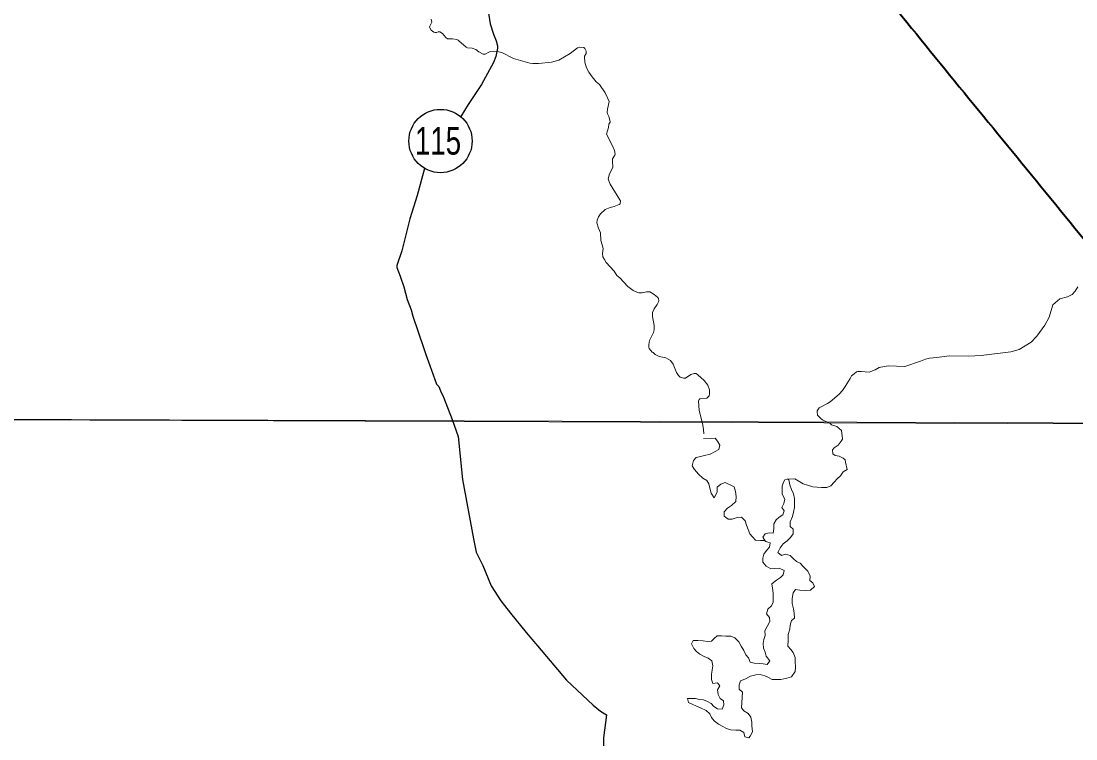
# Model space of a CAD drawing. Extents: x 553962 to 842807, y 8883888 to 9032388.
# Drawn here: x 614173 to 616850, y 8909058 to 8910878 of the extents above; entities that cross this region are included whole.
import ezdxf
from ezdxf.enums import TextEntityAlignment as Align

# ---------------------------------------------------------------- set-up
doc = ezdxf.new("R2010")
doc.units = 0
doc.header["$LTSCALE"] = 200
doc.layers.add('6', color=7, linetype='Continuous', lineweight=13)

msp = doc.modelspace()

# ---------------------------------------------------------------- linework, layer by layer
at = {"layer": '6', "lineweight": 25}
msp.add_line((615138.8, 8910295.4), (615126.6, 8910258.3), dxfattribs=at)
at = {"layer": '6'}
for p, q in [((574653.9, 8910009.3), (626625.7, 8909822.1)), ((615904.1, 8909819.7), (615934.2, 8909820.7)), ((615934.2, 8909820.7), (615904.1, 8909819.7))]:
    msp.add_line(p, q, dxfattribs=at)
for points in [[(615213.6, 8910883.4), (615215, 8910876), (615209.8, 8910865.4), (615209.1, 8910862.7), (615213.4, 8910855.6), (615220.2, 8910850.1), (615223.2, 8910849.3), (615226.8, 8910849.7), (615230.9, 8910851.5), (615235.7, 8910851.1), (615242.4, 8910846.7), (615250.7, 8910837.1), (615255.1, 8910833.3), (615267.9, 8910833.6), (615278.9, 8910832), (615282.1, 8910830.2)], [(615213.6, 8910883.4), (615215, 8910876), (615209.8, 8910865.4), (615209.1, 8910862.7), (615213.4, 8910855.6), (615220.2, 8910850.1), (615223.2, 8910849.3), (615226.8, 8910849.7), (615230.9, 8910851.5), (615235.7, 8910851.1), (615242.4, 8910846.7), (615250.7, 8910837.1), (615255.1, 8910833.3), (615267.9, 8910833.6), (615278.9, 8910832), (615282.1, 8910830.2)], [(615282.1, 8910830.2), (615283.3, 8910828.4), (615301.8, 8910812), (615305.6, 8910810.9), (615317.4, 8910809.9), (615327, 8910806.2), (615334.1, 8910800.2), (615345.7, 8910794.2), (615350.8, 8910794.5), (615359.4, 8910799.7), (615362.8, 8910800.9), (615370.9, 8910802.2), (615381.1, 8910801.7), (615392.8, 8910798.4), (615422.1, 8910783.9), (615463.6, 8910771.7), (615471.6, 8910770.6), (615485.6, 8910770.5), (615518.7, 8910774.5), (615528.2, 8910776.4), (615537.8, 8910779.3), (615566.4, 8910796.3), (615584.6, 8910810.5), (615590.8, 8910812.2), (615600.7, 8910811.2), (615603.2, 8910808.9), (615606.8, 8910802), (615606.7, 8910796.5), (615602.9, 8910789.8), (615602.2, 8910786.7), (615603.2, 8910774.1), (615607.3, 8910759.9), (615613.3, 8910748.7), (615621.7, 8910736.7), (615632.2, 8910724.8), (615640.6, 8910717.5), (615655, 8910696.9)], [(615282.1, 8910830.2), (615283.3, 8910828.4), (615301.8, 8910812), (615305.6, 8910810.9), (615317.4, 8910809.9), (615327, 8910806.2), (615334.1, 8910800.2), (615345.7, 8910794.2), (615350.8, 8910794.5), (615359.4, 8910799.7), (615362.8, 8910800.9), (615370.9, 8910802.2), (615381.1, 8910801.7), (615392.8, 8910798.4), (615422.1, 8910783.9), (615463.6, 8910771.7), (615471.6, 8910770.6), (615485.6, 8910770.5), (615518.7, 8910774.5), (615528.2, 8910776.4), (615537.8, 8910779.3), (615566.4, 8910796.3), (615584.6, 8910810.5), (615590.8, 8910812.2), (615600.7, 8910811.2), (615603.2, 8910808.9), (615606.8, 8910802), (615606.7, 8910796.5), (615602.9, 8910789.8), (615602.2, 8910786.7), (615603.2, 8910774.1), (615607.3, 8910759.9), (615613.3, 8910748.7), (615621.7, 8910736.7), (615632.2, 8910724.8), (615640.6, 8910717.5), (615655, 8910696.9)], [(615655, 8910696.9), (615656, 8910695), (615665, 8910674.5), (615660.6, 8910655.1), (615659.8, 8910646.5), (615660.9, 8910642.9), (615664.4, 8910636.8), (615668, 8910623.7), (615667.6, 8910622), (615664, 8910616.7), (615663.2, 8910608.5), (615658, 8910591.3), (615674.8, 8910560.7), (615678.6, 8910550.5), (615680.5, 8910541.2), (615679.6, 8910538.6), (615673.4, 8910528.9), (615673.3, 8910520.8), (615674.8, 8910510.7), (615674.5, 8910507.1), (615665.9, 8910491.1), (615662.8, 8910478.6), (615664, 8910473.1), (615667.5, 8910464.5), (615692.6, 8910424.9), (615693.7, 8910422.2), (615692.8, 8910415.3), (615690.4, 8910413.3), (615677.6, 8910408), (615667.7, 8910405.9), (615654.9, 8910400.8), (615643.2, 8910389.5), (615638, 8910382.3), (615634.6, 8910373.3), (615634, 8910366.5), (615637.8, 8910353.2), (615642.9, 8910341.4), (615643.7, 8910321.8), (615647.4, 8910310.9), (615649.7, 8910301.3), (615648.6, 8910289.1), (615649.3, 8910280.6), (615652.9, 8910273.4), (615657.9, 8910266.5), (615678, 8910244), (615684.8, 8910233.2), (615691.8, 8910227.6), (615712.5, 8910205.7), (615726.4, 8910195.1), (615735.1, 8910190.5), (615740.5, 8910189), (615748.6, 8910189.6), (615760.2, 8910191.7), (615768.2, 8910191.4), (615779.6, 8910185.2), (615787.6, 8910178.1), (615790.3, 8910174.6), (615791.2, 8910169.9), (615790.2, 8910166.1), (615787, 8910159.5), (615778.9, 8910148.9), (615775.1, 8910139), (615775.4, 8910128.9), (615779, 8910106.3), (615779.6, 8910095.5)], [(615655, 8910696.9), (615656, 8910695), (615665, 8910674.5), (615660.6, 8910655.1), (615659.8, 8910646.5), (615660.9, 8910642.9), (615664.4, 8910636.8), (615668, 8910623.7), (615667.6, 8910622), (615664, 8910616.7), (615663.2, 8910608.5), (615658, 8910591.3), (615674.8, 8910560.7), (615678.6, 8910550.5), (615680.5, 8910541.2), (615679.6, 8910538.6), (615673.4, 8910528.9), (615673.3, 8910520.8), (615674.8, 8910510.7), (615674.5, 8910507.1), (615665.9, 8910491.1), (615662.8, 8910478.6), (615664, 8910473.1), (615667.5, 8910464.5), (615692.6, 8910424.9), (615693.7, 8910422.2), (615692.8, 8910415.3), (615690.4, 8910413.3), (615677.6, 8910408), (615667.7, 8910405.9), (615654.9, 8910400.8), (615643.2, 8910389.5), (615638, 8910382.3), (615634.6, 8910373.3), (615634, 8910366.5), (615637.8, 8910353.2), (615642.9, 8910341.4), (615643.7, 8910321.8), (615647.4, 8910310.9), (615649.7, 8910301.3), (615648.6, 8910289.1), (615649.3, 8910280.6), (615652.9, 8910273.4), (615657.9, 8910266.5), (615678, 8910244), (615684.8, 8910233.2), (615691.8, 8910227.6), (615712.5, 8910205.7), (615726.4, 8910195.1), (615735.1, 8910190.5), (615740.5, 8910189), (615748.6, 8910189.6), (615760.2, 8910191.7), (615768.2, 8910191.4), (615779.6, 8910185.2), (615787.6, 8910178.1), (615790.3, 8910174.6), (615791.2, 8910169.9), (615790.2, 8910166.1), (615787, 8910159.5), (615778.9, 8910148.9), (615775.1, 8910139), (615775.4, 8910128.9), (615779, 8910106.3), (615779.6, 8910095.5)], [(616192.8, 8909887.3), (616193.2, 8909889.8), (616197.7, 8909897.2), (616219.6, 8909908.3), (616226.1, 8909912.5), (616249, 8909932.6), (616257.3, 8909941.8), (616264.1, 8909951.3), (616276.8, 8909971.7), (616279.8, 8909979), (616287.1, 8909983.6), (616293.1, 8909988.7), (616295.8, 8909989.5), (616304.5, 8909990.1), (616324.8, 8909987.7), (616339.8, 8909993.6), (616350, 8910000.2), (616372.9, 8910004.4), (616415.3, 8910002.2), (616455.3, 8910015.7), (616467.7, 8910020.6), (616477.9, 8910023.4), (616496.8, 8910025), (616528.2, 8910029.2), (616577, 8910028.5), (616609.1, 8910030.1), (616684.8, 8910039.5), (616706, 8910045.3), (616736, 8910064.1), (616750.6, 8910079.1), (616770.5, 8910107.1), (616781.6, 8910127.4), (616791.2, 8910158.7), (616808.9, 8910174), (616828.5, 8910179.3), (616840.2, 8910184.9), (616847.3, 8910193.1), (616854.1, 8910204.5)], [(615779.6, 8910095.5), (615777.8, 8910089), (615767.1, 8910068), (615765.5, 8910058.6), (615765.6, 8910051.5), (615766.8, 8910047.7), (615773.9, 8910038.9), (615776.6, 8910037.6), (615782, 8910032.8), (615792.4, 8910027.4), (615808.9, 8910024.1), (615821.1, 8910017.4), (615827.3, 8910008), (615836, 8909987.3), (615840.8, 8909979.7), (615845.5, 8909975.1), (615853.4, 8909973.2), (615858.7, 8909973.1)], [(615779.6, 8910095.5), (615777.8, 8910089), (615767.1, 8910068), (615765.5, 8910058.6), (615765.6, 8910051.5), (615766.8, 8910047.7), (615773.9, 8910038.9), (615776.6, 8910037.6), (615782, 8910032.8), (615792.4, 8910027.4), (615808.9, 8910024.1), (615821.1, 8910017.4), (615827.3, 8910008), (615836, 8909987.3), (615840.8, 8909979.7), (615845.5, 8909975.1), (615853.4, 8909973.2), (615858.7, 8909973.1)], [(615858.7, 8909973.1), (615872.3, 8909982.2), (615872.3, 8909982.2), (615880.5, 8909984.9), (615885.6, 8909985), (615890.5, 8909981.6), (615906.4, 8909966.9), (615915.9, 8909954.7), (615919.4, 8909943.5), (615920.1, 8909933.2), (615918.5, 8909928), (615915.6, 8909924.2), (615912.6, 8909922.4), (615895.5, 8909920.7), (615893.3, 8909918.3), (615891.8, 8909914.3), (615893.8, 8909891.8), (615903, 8909853.2), (615904.8, 8909843), (615905.3, 8909832)], [(615858.7, 8909973.1), (615872.3, 8909982.2), (615872.3, 8909982.2), (615880.5, 8909984.9), (615885.6, 8909985), (615890.5, 8909981.6), (615906.4, 8909966.9), (615915.9, 8909954.7), (615919.4, 8909943.5), (615920.1, 8909933.2), (615918.5, 8909928), (615915.6, 8909924.2), (615912.6, 8909922.4), (615895.5, 8909920.7), (615893.3, 8909918.3), (615891.8, 8909914.3), (615893.8, 8909891.8), (615903, 8909853.2), (615904.8, 8909843), (615905.3, 8909832)], [(616257, 8909818.6), (616254.6, 8909839.7), (616243.1, 8909850.2), (616229.2, 8909854.7), (616225.9, 8909857.9), (616206.9, 8909866.8), (616203.1, 8909869.8), (616194.2, 8909879.1), (616192.8, 8909887.3)], [(616064.9, 8909557.5), (616059.5, 8909560.9), (616049.3, 8909561), (616036.1, 8909562.1), (616029, 8909570.3), (616021.9, 8909578.4), (616017.9, 8909588.7), (616014, 8909599.9), (616010, 8909611.1), (616000.9, 8909620.3), (615989.7, 8909619.4), (615977.4, 8909615.4), (615967.3, 8909615.5), (615957.1, 8909622.7), (615957.2, 8909633.9), (615965.4, 8909643), (615975.6, 8909650.1), (615986.9, 8909660.2), (615987, 8909672.4), (615986.1, 8909685.6), (615982.1, 8909696.9), (615959.8, 8909708.2), (615948.6, 8909704.2), (615939.3, 8909696.1), (615939.2, 8909683.9), (615932, 8909669.7), (615924, 8909680.9), (615921, 8909694.2), (615918, 8909704.4), (615913, 8909713.6), (615902.9, 8909718.8), (615891.8, 8909729), (615881.7, 8909741.3), (615875.6, 8909750.5), (615878.8, 8909763.7), (615886, 8909771.8), (615897.2, 8909773.8), (615907.3, 8909776.8), (615921.6, 8909779.8), (615933.9, 8909786.8), (615943.1, 8909791.8), (615946.2, 8909803), (615940.1, 8909813.3), (615934.2, 8909820.7)], [(616269.4, 8909741.1), (616265.1, 8909760), (616263.7, 8909765.6), (616258.7, 8909770.3), (616248.6, 8909775.1), (616238.4, 8909776.8), (616232.9, 8909781), (616231.6, 8909791.2), (616236.2, 8909796.2), (616241.4, 8909799.2), (616246.6, 8909803.2), (616253.9, 8909813.2), (616257, 8909818.3), (616257, 8909818.6)], [(616116.8, 8909716.6), (616136.1, 8909717.2), (616157.4, 8909704.4), (616168.6, 8909701.2), (616181.8, 8909697.1), (616192.9, 8909696), (616204.1, 8909695.9), (616217.3, 8909695.9), (616227.5, 8909699.9), (616235.7, 8909709), (616243.9, 8909717.1), (616252.1, 8909725.2), (616259.3, 8909735.3), (616269.4, 8909741.1)], [(616120.8, 8909714.8), (616123.8, 8909702.5), (616127.8, 8909690.3), (616132.8, 8909679.1), (616135.7, 8909667.8), (616135.7, 8909657.6), (616135.6, 8909644.4), (616132.5, 8909633.2), (616130.3, 8909622), (616124.2, 8909608.8), (616124.1, 8909596.6), (616132.2, 8909589.4), (616132.1, 8909578.2), (616124.9, 8909569.1), (616116.7, 8909560), (616106.5, 8909552.9), (616099.3, 8909542.8), (616093.1, 8909530.6), (616102.2, 8909523.4), (616112.4, 8909526.4), (616124.6, 8909523.2), (616132.7, 8909515), (616140.8, 8909507.8), (616149.9, 8909503.7), (616158, 8909494.5), (616169.1, 8909483.2), (616175.1, 8909470.9), (616174, 8909459.8), (616182.1, 8909453.6), (616186.1, 8909444.4), (616175.8, 8909435.3), (616163.6, 8909434.3), (616149.4, 8909435.5), (616138.2, 8909436.6), (616132.1, 8909428.4), (616129.9, 8909414.2), (616129.8, 8909400.9), (616132.8, 8909387.7), (616134.8, 8909376.5), (616135.7, 8909364.2), (616127.5, 8909358.2), (616124.4, 8909346), (616123.3, 8909335.8), (616119.1, 8909322.6), (616119, 8909307.3), (616118.9, 8909293), (616126, 8909284.8), (616132, 8909276.6), (616137, 8909264.4), (616137, 8909253.2), (616137.9, 8909239.9), (616136.8, 8909228.7), (616127.6, 8909215.6), (616116.3, 8909211.5), (616101.1, 8909208.6), (616088.8, 8909208.7), (616078.7, 8909208.7), (616069.6, 8909213.9), (616060.4, 8909218), (616048.2, 8909221.2), (616037, 8909220.2), (616023.8, 8909217.2), (616009.5, 8909209.2), (615998.3, 8909205.2), (615995.2, 8909195), (615995.1, 8909183.8), (616003.2, 8909176.6), (616000.9, 8909136.9), (616006.9, 8909128.7), (616018.2, 8909122.1), (616024.8, 8909113.3), (616027, 8909100.1), (616027, 8909091.3), (616029.2, 8909075.9), (616022.6, 8909064.9), (616019.7, 8909060.4), (616009.5, 8909063.5), (616006.5, 8909073.7), (615996.4, 8909079.9), (615986.2, 8909079.9), (615973, 8909081), (615962.9, 8909084.2), (615953.8, 8909089.3), (615942.6, 8909095.5), (615931.5, 8909103.7), (615924.4, 8909111.9), (615920.4, 8909121.1), (615911.3, 8909130.3), (615897.1, 8909136.5), (615887, 8909140.7), (615875.8, 8909145.8), (615866.7, 8909150), (615863.7, 8909160.2), (615873.9, 8909160.1), (615884, 8909160.1), (615894.2, 8909158), (615904.4, 8909156.9), (615914.5, 8909152.7), (615923.6, 8909147.6), (615930.7, 8909140.4), (615939.8, 8909134.2)], [(615939.8, 8909134.2), (615952, 8909133.1), (615956.2, 8909144.3), (615955.2, 8909154.5), (615947.1, 8909160.7), (615942.1, 8909170.9), (615940.1, 8909182.1), (615946.3, 8909192.3), (615940.3, 8909200.4), (615928.1, 8909198.5), (615925.1, 8909208.7), (615925.2, 8909221.9), (615926.2, 8909232.1), (615928.4, 8909243.3), (615925.4, 8909255.6), (615916.3, 8909262.8), (615906.1, 8909266.9), (615895, 8909273.1), (615886.9, 8909279.2), (615879.8, 8909287.4), (615873.8, 8909298.7), (615877.9, 8909307.8), (615890.2, 8909307.7), (615903.4, 8909306.6), (615914.5, 8909304.5), (615924.7, 8909305.5), (615931.9, 8909312.6), (615939.1, 8909319.7), (615950.2, 8909319.6), (615961.4, 8909318.5), (615973.6, 8909318.4), (615983.8, 8909314.3), (615993.9, 8909304), (615999.9, 8909292.8), (616007, 8909282.5), (616012, 8909271.3), (616019, 8909263.1), (616023, 8909252.9), (616033.2, 8909249.8), (616045.4, 8909248.7), (616055.6, 8909248.6), (616065.7, 8909246.5), (616072.9, 8909255.6), (616063.8, 8909267.9), (616060.8, 8909278.1), (616056.8, 8909288.3), (616055.9, 8909299.6), (616058, 8909309.7), (616061.1, 8909319.9), (616060.2, 8909332.1), (616066.4, 8909343.3), (616072.6, 8909355.5), (616071.6, 8909365.7), (616064.6, 8909374.9), (616067.7, 8909387.1), (616076.9, 8909395.2), (616081, 8909404.3), (616081.1, 8909417.6), (616081.2, 8909427.8), (616079.2, 8909440), (616078.3, 8909451.2), (616089.6, 8909460.3), (616099.8, 8909467.4), (616107, 8909474.4), (616109.1, 8909484.6), (616096.9, 8909490.8), (616085.7, 8909489.9), (616075.5, 8909488.9), (616063.3, 8909496.1), (616055.3, 8909506.4), (616055.4, 8909516.6), (616057.5, 8909526.7), (616064.7, 8909535.8), (616071.8, 8909543.9), (616073.9, 8909555.1), (616061.8, 8909558.3), (616054.7, 8909569.5), (616060.9, 8909577.6), (616071.1, 8909580.6), (616081.2, 8909579.6), (616083.3, 8909591.8), (616083.4, 8909603), (616088.6, 8909613.1), (616096.8, 8909620.2), (616106, 8909626.2), (616109.1, 8909636.4), (616103, 8909644.6), (616108.2, 8909654.8), (616111.3, 8909665.9), (616104.3, 8909678.2), (616104.3, 8909688.4), (616104.4, 8909698.6), (616107.2, 8909708.9), (616111.2, 8909714.9), (616116.8, 8909716.6), (616120.8, 8909714.8)]]:
    msp.add_lwpolyline(points, dxfattribs=at)
at = {"layer": '6', "lineweight": 25}
for points in [[(615358.7, 8910898.9), (615363.5, 8910871.4), (615371.8, 8910845.5), (615378.5, 8910828.5), (615382, 8910815.5), (615381.8, 8910809.8), (615377.1, 8910788.9), (615371.3, 8910773.5), (615341.2, 8910717.8), (615307.1, 8910666.5), (615288.4, 8910636.1)], [(615196.8, 8910504.9), (615177.9, 8910436.4), (615158.9, 8910377.1), (615138.8, 8910295.4)], [(615126.6, 8910258.3), (615125.9, 8910253.6), (615134.7, 8910231.8), (615144, 8910204.7), (615152.8, 8910172.4), (615162.3, 8910145.7), (615166.8, 8910130.4), (615195.1, 8910047.8), (615199.5, 8910032.8), (615209.6, 8910005.2)], [(615209.6, 8910005.2), (615227, 8909957.6), (615232.7, 8909951.5), (615237, 8909940.3), (615244.4, 8909924.9), (615267.1, 8909868.1), (615282, 8909824.9)], [(615282, 8909824.9), (615292.5, 8909716.1), (615320.5, 8909565.2), (615327.5, 8909531.6), (615344.7, 8909497.9), (615365.9, 8909445.9), (615390.2, 8909408.2), (615414.6, 8909376.6), (615454.1, 8909327.6), (615483.5, 8909293.9), (615556.6, 8909207.2), (615624.7, 8909143.6), (615643.3, 8909127.9), (615658.6, 8909118.9)], [(615658.6, 8909118.9), (615650.8, 8909060.3), (615650.7, 8909038.9), (615643.5, 8909018.5), (615634.3, 8909007.3), (615618.9, 8908978.8), (615603.5, 8908958.5), (615594.3, 8908950.4), (615582.5, 8908946.1), (615559.6, 8908945.5)]]:
    msp.add_lwpolyline(points, dxfattribs=at)
at = {"layer": '6'}
msp.add_lwpolyline([(618535.2, 8909853.3), (607574.3, 8909890.7), (607543.3, 8898835.3), (618504.2, 8898795.8)], close=True, dxfattribs=at)
at = {"layer": '6', "lineweight": 25}
msp.add_circle((615237.1, 8910574.3), 80.3, dxfattribs=at)
at = {"layer": '6', "lineweight": 40}
msp.add_spline([(615971.7, 8911432.5), (616138.5, 8911227.2), (616313.3, 8911009), (616504.8, 8910771.9), (616895.5, 8910293.3), (617079.2, 8910062.8), (617725.5, 8909265.3), (618056.1, 8908857.7), (618263.2, 8908603.7), (618306.6, 8908556.9), (618336.6, 8908483.4), (618463.5, 8908212.8), (618533.7, 8908055.7), (618557.1, 8908012.3), (618590.5, 8907985.6), (618640.6, 8907962.2), (618764.1, 8907925.4), (618847.6, 8907882), (618877.7, 8907865.3), (618937.8, 8907811.8), (618997.9, 8907778.4), (619028, 8907745), (619141.5, 8907698.2), (619241.7, 8907674.8), (619372, 8907724.9), (619488.8, 8907801.8), (619552.3, 8907878.6), (619575.7, 8907905.4), (619599.1, 8907898.7), (619632.5, 8907871.9), (619679.2, 8907871.9), (619782.8, 8907918.7), (619872.9, 8907952.1), (619949.7, 8907952.1), (620026.6, 8907932.1), (620080, 8907908.7), (620120.1, 8907902), (620166.8, 8907932.1), (620233.6, 8907952.1), (620300.4, 8907958.8), (620363.9, 8907992.2), (620444, 8908052.4), (620517.5, 8908095.8), (620586.9, 8908115.3)], degree=3, dxfattribs=at)

# ---------------------------------------------------------------- texts
at = {"layer": '6', "width": 0.75}
msp.add_text('115', height=70, dxfattribs=at).set_placement((615230.8, 8910539.7), align=Align.CENTER)

doc.saveas('drawing.dxf')
